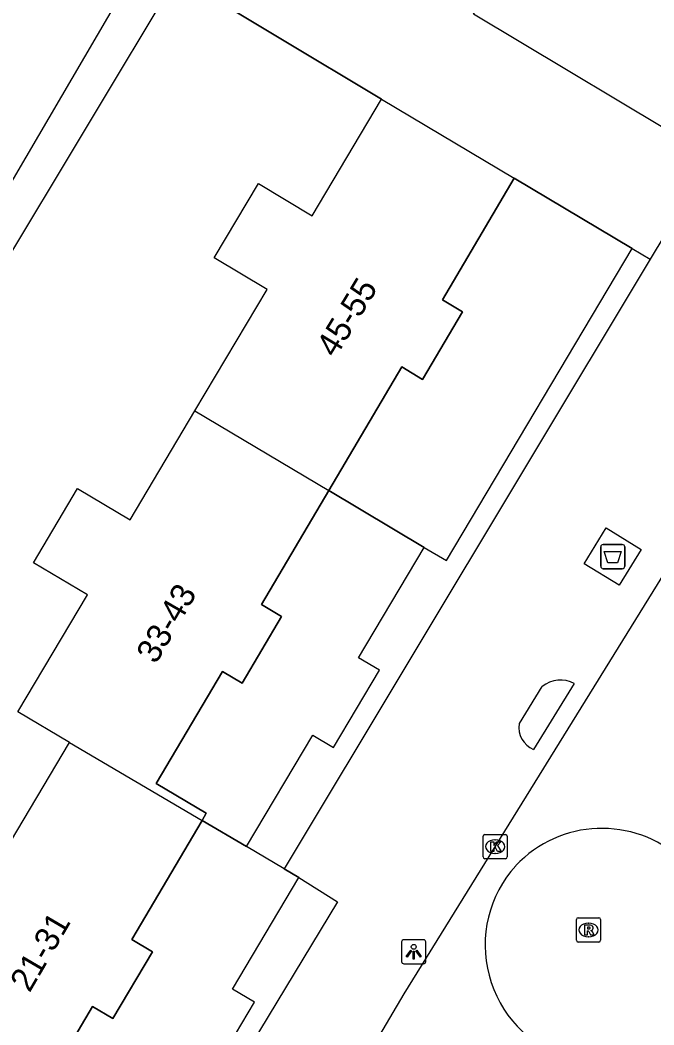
# Model space of a CAD drawing. Extents: x 158461 to 159795, y 387220 to 388672.
# Drawn here: x 159256.6 to 159282.8, y 388140.31 to 388181.8 of the extents above; entities that cross this region are included whole.
import ezdxf

# ---------------------------------------------------------------- set-up
doc = ezdxf.new("R2010")
doc.units = 0
for name, color, linetype in [('IMGEO_Afval_apart_plaats', 7, 'Continuous'), ('IMGEO_Kolk', 7, 'Continuous'), ('IMGEO_Lichtpunt', 7, 'Continuous'), ('IMGEO_Muur', 7, 'Continuous'), ('IMGEO_Pand', 7, 'Continuous'), ('IMGEO_Pand_nummerreeks', 7, 'Continuous'), ('IMGEO_Pand_overbouw', 7, 'Continuous'), ('IMGEO_Rijbaan_lokaal_open', 7, 'Continuous'), ('IMGEO_Rioolput', 7, 'Continuous'), ('IMGEO_Voetpad_gesloten', 7, 'Continuous'), ('IMGEO_Voetpad_op_trap', 7, 'Continuous'), ('IMGEO_Voetpad_open', 7, 'Continuous')]:
    doc.layers.add(name, color=color, linetype=linetype)

msp = doc.modelspace()

# ---------------------------------------------------------------- linework, layer by layer
at = {"layer": 'IMGEO_Afval_apart_plaats'}
for p, q in [((159280.699, 388160.149), (159281.489, 388160.149)), ((159281.489, 388160.149), (159280.699, 388160.149)), ((159280.599, 388159.249), (159280.599, 388160.049)), ((159280.599, 388160.049), (159280.599, 388159.249)), ((159281.589, 388160.049), (159281.589, 388159.249)), ((159281.589, 388159.249), (159281.589, 388160.049)), ((159281.489, 388159.149), (159280.699, 388159.149)), ((159280.699, 388159.149), (159281.489, 388159.149))]:
    msp.add_line(p, q, dxfattribs=at)
msp.add_lwpolyline([(159280.742, 388159.863), (159281.446, 388159.863), (159281.297, 388159.393), (159280.891, 388159.393), (159280.742, 388159.863)], dxfattribs=at)
for centre, start, end in [((159280.699, 388160.049), 90, 180), ((159280.699, 388160.049), 90, 180), ((159281.489, 388160.049), 0, 90), ((159281.489, 388160.049), 360, 90), ((159280.699, 388159.249), 180, 270), ((159280.699, 388159.249), 180, 270), ((159281.489, 388159.249), 270, 0), ((159281.489, 388159.249), 270, 0)]:
    msp.add_arc(centre, 0.1, start, end, dxfattribs=at)
at = {"layer": 'IMGEO_Kolk'}
for p, q in [((159275.81, 388148.171), (159276.662, 388148.171)), ((159275.735, 388147.245), (159275.735, 388148.097)), ((159276.223, 388147.951), (159276.248, 388147.951)), ((159276.736, 388148.097), (159276.736, 388147.245)), ((159276.246, 388147.391), (159276.221, 388147.391)), ((159276.662, 388147.171), (159275.81, 388147.171))]:
    msp.add_line(p, q, dxfattribs=at)
for points in [[(159275.81, 388148.171), (159276.662, 388148.171)], [(159275.735, 388147.245), (159275.735, 388148.097)], [(159276.056, 388147.871), (159276.179, 388147.871), (159276.179, 388147.72), (159276.309, 388147.871), (159276.473, 388147.871), (159276.327, 388147.72), (159276.48, 388147.471), (159276.328, 388147.471), (159276.243, 388147.635), (159276.179, 388147.568), (159276.179, 388147.471), (159276.056, 388147.471), (159276.056, 388147.871)], [(159276.736, 388148.097), (159276.736, 388147.245)], [(159276.662, 388147.171), (159275.81, 388147.171)]]:
    msp.add_lwpolyline(points, dxfattribs=at)
for centre, start, end in [((159275.812, 388148.095), 91.552, 178.448), ((159275.812, 388148.095), 91.552, 178.448), ((159276.66, 388148.095), 1.552, 88.448), ((159276.66, 388148.095), 1.552, 88.448), ((159275.812, 388147.247), 181.552, 268.448), ((159275.812, 388147.247), 181.552, 268.448), ((159276.66, 388147.247), 271.552, 358.448), ((159276.66, 388147.247), 271.552, 358.448)]:
    msp.add_arc(centre, 0.0765, start, end, dxfattribs=at)
for centre, major_axis, ratio, start_param, end_param in [((159276.222, 388147.671), (-0.387, 0.002), 0.722429, 4.712389, 7.853982), ((159276.247, 388147.671), (-0.39, 0.002), 0.717154, 1.570796, 4.712389)]:
    msp.add_ellipse(centre, major_axis=major_axis, ratio=ratio, start_param=start_param, end_param=end_param, dxfattribs=at)
at = {"layer": 'IMGEO_Lichtpunt'}
for p, q in [((159272.37, 388143.733), (159272.37, 388142.926)), ((159272.37, 388143.733), (159272.37, 388142.926)), ((159273.272, 388143.828), (159272.464, 388143.828)), ((159273.272, 388143.828), (159272.464, 388143.828)), ((159273.366, 388142.926), (159273.366, 388143.733)), ((159273.366, 388142.926), (159273.366, 388143.733)), ((159272.464, 388142.832), (159273.272, 388142.832)), ((159272.464, 388142.832), (159273.272, 388142.832))]:
    msp.add_line(p, q, dxfattribs=at)
for points in [[(159272.744, 388143.397), (159272.783, 388143.369), (159272.595, 388143.107), (159272.557, 388143.134), (159272.744, 388143.397)], [(159272.846, 388143.349), (159272.893, 388143.349), (159272.893, 388143.027), (159272.846, 388143.027), (159272.846, 388143.349)], [(159272.956, 388143.369), (159272.994, 388143.396), (159273.181, 388143.134), (159273.142, 388143.106), (159272.956, 388143.369)]]:
    msp.add_lwpolyline(points, dxfattribs=at)
msp.add_circle((159272.869, 388143.531), 0.0994, dxfattribs=at)
for centre, start, end in [((159272.464, 388143.733), 90, 180), ((159272.464, 388143.733), 90, 180), ((159273.272, 388143.733), 0, 90), ((159273.272, 388143.733), 0, 90), ((159272.464, 388142.926), 180, 270), ((159272.464, 388142.926), 180, 270), ((159273.272, 388142.926), 270, 0), ((159273.272, 388142.926), 270, 360)]:
    msp.add_arc(centre, 0.0946, start, end, dxfattribs=at)
at = {"layer": 'IMGEO_Muur'}
msp.add_lwpolyline([(159263.078, 388183.621), (159271.538, 388178.538)], dxfattribs=at)
at = {"layer": 'IMGEO_Pand'}
for points in [[(159285.191, 388176.16), (159275.338, 388182.053), (159276.067, 388183.273), (159263.768, 388190.629), (159263.041, 388189.414), (159250.268, 388197.054)], [(159263.829, 388165.669), (159266.811, 388170.681), (159264.625, 388171.982), (159266.451, 388175.05), (159268.674, 388173.727), (159271.538, 388178.538)], [(159271.538, 388178.538), (159277.024, 388175.274)], [(159269.358, 388162.379), (159272.374, 388167.479), (159273.238, 388166.968), (159274.887, 388169.754), (159274.052, 388170.248), (159277.024, 388175.274)], [(159258.637, 388151.97), (159256.509, 388153.237), (159259.382, 388158.064), (159257.153, 388159.391), (159258.976, 388162.455), (159261.147, 388161.163), (159263.829, 388165.669)], [(159263.829, 388165.669), (159269.358, 388162.379)], [(159264.12, 388148.755), (159264.295, 388149.051), (159262.231, 388150.272), (159264.969, 388154.902), (159265.777, 388154.424), (159267.405, 388157.177), (159266.572, 388157.669), (159269.358, 388162.379)], [(159255.787, 388136.765), (159251.192, 388139.499), (159254.049, 388144.3), (159251.906, 388145.575), (159253.776, 388148.717), (159255.936, 388147.431), (159258.637, 388151.97)], [(159258.637, 388151.97), (159264.12, 388148.755)], [(159256.721, 388136.209), (159259.599, 388141.075), (159260.44, 388140.578), (159262.068, 388143.331), (159261.212, 388143.838), (159264.12, 388148.755)]]:
    msp.add_lwpolyline(points, dxfattribs=at)
at = {"layer": 'IMGEO_Pand_overbouw'}
for points in [[(159269.358, 388162.379), (159273.307, 388160.029), (159274.221, 388159.485), (159281.893, 388172.377), (159277.024, 388175.274), (159274.052, 388170.248), (159274.887, 388169.754), (159273.238, 388166.968), (159272.374, 388167.479)], [(159264.12, 388148.755), (159265.959, 388147.677), (159268.697, 388152.277), (159269.555, 388151.767), (159271.452, 388154.954), (159270.592, 388155.466), (159273.307, 388160.029), (159269.358, 388162.379), (159266.572, 388157.669), (159267.405, 388157.177), (159265.777, 388154.424), (159264.969, 388154.902), (159262.231, 388150.272), (159264.295, 388149.051)], [(159264.12, 388148.755), (159261.212, 388143.838), (159262.068, 388143.331), (159260.44, 388140.578), (159259.599, 388141.075), (159256.721, 388136.209), (159260.444, 388133.994), (159260.731, 388133.823), (159260.801, 388133.941), (159263.615, 388138.67), (159264.455, 388138.17), (159266.286, 388141.248), (159265.374, 388141.79), (159268.114, 388146.395), (159267.516, 388146.751), (159265.959, 388147.677)]]:
    msp.add_lwpolyline(points, close=True, dxfattribs=at)
at = {"layer": 'IMGEO_Rijbaan_lokaal_open'}
for points in [[(159271.538, 388178.538), (159263.078, 388183.621), (159263.073, 388183.624)], [(159285.191, 388176.16), (159282.646, 388171.929)], [(159277.024, 388175.274), (159281.893, 388172.377), (159282.646, 388171.929)], [(159266.034, 388130.677), (159272.47, 388141.59), (159284.123, 388160.416), (159288.09, 388166.885), (159291.387, 388172.458)]]:
    msp.add_lwpolyline(points, dxfattribs=at)
for centre, radius, start, end in [((159280.646, 388143.539), 4.886, 47.6897, 136.7753), ((159280.705, 388143.601), 4.886, 137.777, 251.7336), ((159280.703, 388143.602), 4.887, 251.7484, 317.6367)]:
    msp.add_arc(centre, radius, start, end, dxfattribs=at)
at = {"layer": 'IMGEO_Rioolput'}
for p, q in [((159279.591, 388143.806), (159279.591, 388144.658)), ((159279.666, 388144.732), (159280.518, 388144.732)), ((159280.079, 388144.512), (159280.104, 388144.512)), ((159280.592, 388144.658), (159280.592, 388143.806)), ((159280.518, 388143.732), (159279.666, 388143.732)), ((159280.102, 388143.952), (159280.077, 388143.952))]:
    msp.add_line(p, q, dxfattribs=at)
for points in [[(159279.591, 388143.806), (159279.591, 388144.658)], [(159279.666, 388144.732), (159280.518, 388144.732)], [(159280.18, 388144.43), (159279.928, 388144.432), (159279.928, 388144.032)], [(159280.592, 388144.658), (159280.592, 388143.806)], [(159279.928, 388144.032), (159280.052, 388144.032), (159280.052, 388144.194), (159280.063, 388144.194)], [(159280.106, 388144.351), (159280.052, 388144.351), (159280.052, 388144.27)], [(159280.052, 388144.27), (159280.104, 388144.27)], [(159280.11, 388144.165), (159280.181, 388144.032), (159280.321, 388144.032), (159280.256, 388144.158)], [(159280.518, 388143.732), (159279.666, 388143.732)]]:
    msp.add_lwpolyline(points, dxfattribs=at)
for centre, radius, start, end in [((159279.668, 388144.656), 0.0765, 91.552, 178.448), ((159279.668, 388144.656), 0.0765, 91.552, 178.448), ((159280.179, 388144.32), 0.109, 350.3612, 89.416), ((159280.516, 388144.656), 0.0765, 1.552, 88.448), ((159280.516, 388144.656), 0.0765, 1.552, 88.448), ((159280.062, 388144.141), 0.0533, 26.0293, 88.6989), ((159280.088, 388144.459), 0.19, 274.7715, 282.9687), ((159280.112, 388144.255), 0.0964, 77.0061, 93.1865), ((159280.126, 388144.312), 0.0378, 276.6634, 79.6772), ((159280.177, 388144.32), 0.112, 277.5842, 350.9817), ((159280.161, 388144.105), 0.108, 29.5134, 73.7905), ((159279.668, 388143.808), 0.0765, 181.552, 268.448), ((159279.668, 388143.808), 0.0765, 181.552, 268.448), ((159280.516, 388143.808), 0.0765, 271.552, 358.448), ((159280.516, 388143.808), 0.0765, 271.552, 358.448)]:
    msp.add_arc(centre, radius, start, end, dxfattribs=at)
for centre, major_axis, ratio, start_param, end_param in [((159280.078, 388144.232), (-0.387, 0.002), 0.722429, 4.712389, 7.853982), ((159280.103, 388144.232), (-0.39, 0.002), 0.717154, 1.570796, 4.712389)]:
    msp.add_ellipse(centre, major_axis=major_axis, ratio=ratio, start_param=start_param, end_param=end_param, dxfattribs=at)
at = {"layer": 'IMGEO_Voetpad_gesloten'}
msp.add_lwpolyline([(159279.912, 388159.355), (159280.821, 388160.835), (159282.275, 388159.942), (159281.366, 388158.462), (159279.912, 388159.355)], dxfattribs=at)
at = {"layer": 'IMGEO_Voetpad_op_trap'}
msp.add_lwpolyline([(159263.073, 388183.624), (159255.653, 388171.265), (159254.41, 388172.004), (159261.704, 388184.446)], dxfattribs=at)
at = {"layer": 'IMGEO_Voetpad_open'}
for points in [[(159282.646, 388171.929), (159267.516, 388146.751), (159268.114, 388146.395), (159269.716, 388145.391), (159262.234, 388133.033)], [(159279.505, 388154.405), (159277.821, 388151.684)], [(159277.234, 388152.75), (159278.182, 388154.281)]]:
    msp.add_lwpolyline(points, dxfattribs=at)
for centre, radius, start, end in [((159278.935, 388153.367), 1.184, 61.2273, 129.4817), ((159278.186, 388152.58), 0.968, 169.8703, 247.8091)]:
    msp.add_arc(centre, radius, start, end, dxfattribs=at)

# ---------------------------------------------------------------- texts
at = {"layer": 'IMGEO_Pand_nummerreeks'}
for s, rotation, p in [('45-55', 58.7843, (159269.635, 388167.821)), ('33-43', 59.9151, (159262.214, 388155.173)), ('21-31', 59.7242, (159256.993, 388141.609))]:
    msp.add_text(s, height=1, rotation=rotation, dxfattribs=at).set_placement(p)

doc.saveas('drawing.dxf')
